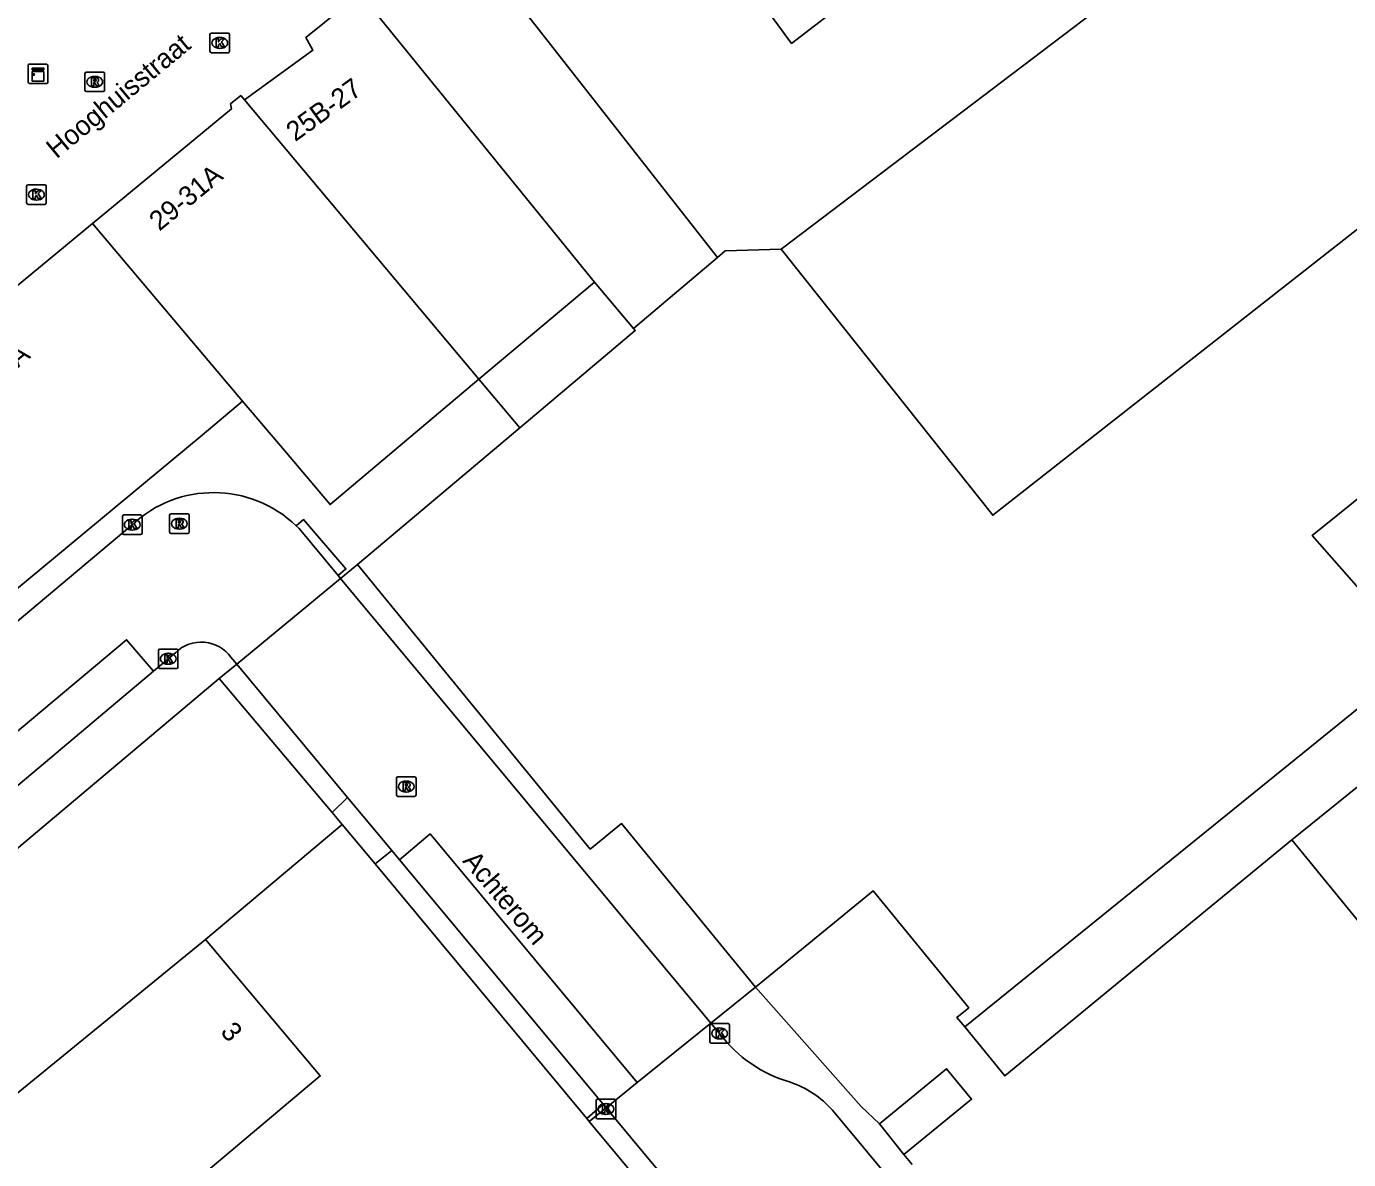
# Model space of a CAD drawing. Extents: x 161087 to 161922, y 382574 to 383873.
# Drawn here: x 161282.2 to 161349.7, y 383146.8 to 383204.7 of the extents above; entities that cross this region are included whole.
import ezdxf

# ---------------------------------------------------------------- set-up
doc = ezdxf.new("R2010")
doc.units = 0
for name, color, linetype in [('IMGEO_Kast', 7, 'Continuous'), ('IMGEO_Kolk', 7, 'Continuous'), ('IMGEO_Lage_trafo', 7, 'Continuous'), ('IMGEO_Openbare_ruimte_label', 7, 'Continuous'), ('IMGEO_Pand', 7, 'Continuous'), ('IMGEO_Pand_nummerreeks', 7, 'Continuous'), ('IMGEO_Pand_overbouw', 7, 'Continuous'), ('IMGEO_Rijbaan_lokaal_open', 7, 'Continuous'), ('IMGEO_Rioolput', 7, 'Continuous'), ('IMGEO_Voetpad_open', 7, 'Continuous')]:
    doc.layers.add(name, color=color, linetype=linetype)

msp = doc.modelspace()

# ---------------------------------------------------------------- linework, layer by layer
at = {"layer": 'IMGEO_Kast'}
for p, q in [((161282.245, 383201.826), (161282.245, 383202.667)), ((161282.245, 383202.667), (161282.245, 383201.826)), ((161282.32, 383202.751), (161283.161, 383202.751)), ((161283.161, 383202.751), (161282.32, 383202.751)), ((161283.245, 383202.676), (161283.245, 383201.835)), ((161283.245, 383201.835), (161283.245, 383202.676)), ((161283.17, 383201.751), (161282.329, 383201.751)), ((161282.329, 383201.751), (161283.17, 383201.751))]:
    msp.add_line(p, q, dxfattribs=at)
for points in [[(161282.44, 383202.541), (161283.04, 383202.541), (161283.04, 383202.456), (161282.44, 383202.456), (161282.44, 383202.541)], [(161282.44, 383202.366), (161283.04, 383202.366), (161283.04, 383201.877), (161282.44, 383201.877), (161282.44, 383202.366)]]:
    msp.add_lwpolyline(points, dxfattribs=at)
msp.add_circle((161282.524, 383202.215), 0.0377, dxfattribs=at)
for centre, start, end in [((161282.323, 383202.673), 92.4484, 184.28452), ((161282.323, 383202.673), 92.4484, 184.28452), ((161283.167, 383202.673), 2.4484, 94.28452), ((161283.167, 383202.673), 2.4484, 94.28452), ((161282.323, 383201.829), 182.4484, 274.28452), ((161282.323, 383201.829), 182.4484, 274.28452), ((161283.167, 383201.829), 272.4484, 4.28452), ((161283.167, 383201.829), 272.4484, 4.28452)]:
    msp.add_arc(centre, 0.0779, start, end, dxfattribs=at)
at = {"layer": 'IMGEO_Kolk'}
for p, q in [((161291.532, 383203.404), (161291.532, 383204.256)), ((161291.607, 383204.33), (161292.459, 383204.33)), ((161292.02, 383204.11), (161292.045, 383204.11)), ((161292.533, 383204.256), (161292.533, 383203.404)), ((161292.459, 383203.33), (161291.607, 383203.33)), ((161292.043, 383203.55), (161292.018, 383203.55)), ((161282.166, 383195.653), (161282.166, 383196.505)), ((161282.241, 383196.579), (161283.093, 383196.579)), ((161283.167, 383196.505), (161283.167, 383195.653)), ((161282.677, 383195.799), (161282.652, 383195.799)), ((161282.654, 383196.359), (161282.679, 383196.359)), ((161283.093, 383195.579), (161282.241, 383195.579)), ((161287.06, 383178.789), (161287.06, 383179.641)), ((161287.135, 383179.715), (161287.987, 383179.715)), ((161287.548, 383179.495), (161287.573, 383179.495)), ((161288.061, 383179.641), (161288.061, 383178.789)), ((161287.571, 383178.935), (161287.546, 383178.935)), ((161287.987, 383178.715), (161287.135, 383178.715)), ((161288.898, 383171.937), (161288.898, 383172.789)), ((161288.973, 383172.863), (161289.825, 383172.863)), ((161289.899, 383172.789), (161289.899, 383171.937)), ((161289.409, 383172.083), (161289.384, 383172.083)), ((161289.386, 383172.643), (161289.411, 383172.643)), ((161289.825, 383171.863), (161288.973, 383171.863)), ((161317.076, 383152.798), (161317.076, 383153.65)), ((161317.151, 383153.724), (161318.003, 383153.724)), ((161317.564, 383153.504), (161317.589, 383153.504)), ((161318.077, 383153.65), (161318.077, 383152.798)), ((161318.003, 383152.724), (161317.151, 383152.724)), ((161317.587, 383152.944), (161317.562, 383152.944)), ((161311.265, 383148.936), (161311.265, 383149.788)), ((161311.34, 383149.862), (161312.192, 383149.862)), ((161312.266, 383149.788), (161312.266, 383148.936)), ((161311.753, 383149.642), (161311.778, 383149.642)), ((161312.192, 383148.862), (161311.34, 383148.862)), ((161311.776, 383149.082), (161311.751, 383149.082))]:
    msp.add_line(p, q, dxfattribs=at)
for points in [[(161291.532, 383203.404), (161291.532, 383204.256)], [(161291.607, 383204.33), (161292.459, 383204.33)], [(161291.853, 383204.03), (161291.976, 383204.03), (161291.976, 383203.879), (161292.106, 383204.03), (161292.27, 383204.03), (161292.124, 383203.879), (161292.277, 383203.63), (161292.125, 383203.63), (161292.04, 383203.794), (161291.976, 383203.727), (161291.976, 383203.63), (161291.853, 383203.63), (161291.853, 383204.03)], [(161292.533, 383204.256), (161292.533, 383203.404)], [(161292.459, 383203.33), (161291.607, 383203.33)], [(161282.166, 383195.653), (161282.166, 383196.505)], [(161282.241, 383196.579), (161283.093, 383196.579)], [(161283.167, 383196.505), (161283.167, 383195.653)], [(161282.487, 383196.279), (161282.61, 383196.279), (161282.61, 383196.128), (161282.74, 383196.279), (161282.904, 383196.279), (161282.758, 383196.128), (161282.911, 383195.879), (161282.759, 383195.879), (161282.674, 383196.043), (161282.61, 383195.976), (161282.61, 383195.879), (161282.487, 383195.879), (161282.487, 383196.279)], [(161283.093, 383195.579), (161282.241, 383195.579)], [(161287.06, 383178.789), (161287.06, 383179.641)], [(161287.135, 383179.715), (161287.987, 383179.715)], [(161288.061, 383179.641), (161288.061, 383178.789)], [(161287.381, 383179.415), (161287.504, 383179.415), (161287.504, 383179.264), (161287.634, 383179.415), (161287.798, 383179.415), (161287.652, 383179.264), (161287.805, 383179.015), (161287.653, 383179.015), (161287.568, 383179.179), (161287.504, 383179.112), (161287.504, 383179.015), (161287.381, 383179.015), (161287.381, 383179.415)], [(161287.987, 383178.715), (161287.135, 383178.715)], [(161288.898, 383171.937), (161288.898, 383172.789)], [(161288.973, 383172.863), (161289.825, 383172.863)], [(161289.899, 383172.789), (161289.899, 383171.937)], [(161289.219, 383172.563), (161289.342, 383172.563), (161289.342, 383172.412), (161289.472, 383172.563), (161289.636, 383172.563), (161289.49, 383172.412), (161289.643, 383172.163), (161289.491, 383172.163), (161289.406, 383172.327), (161289.342, 383172.26), (161289.342, 383172.163), (161289.219, 383172.163), (161289.219, 383172.563)], [(161289.825, 383171.863), (161288.973, 383171.863)], [(161317.076, 383152.798), (161317.076, 383153.65)], [(161317.151, 383153.724), (161318.003, 383153.724)], [(161317.397, 383153.424), (161317.52, 383153.424), (161317.52, 383153.273), (161317.65, 383153.424), (161317.814, 383153.424), (161317.668, 383153.273), (161317.821, 383153.024), (161317.669, 383153.024), (161317.584, 383153.188), (161317.52, 383153.121), (161317.52, 383153.024), (161317.397, 383153.024), (161317.397, 383153.424)], [(161318.077, 383153.65), (161318.077, 383152.798)], [(161318.003, 383152.724), (161317.151, 383152.724)], [(161311.265, 383148.936), (161311.265, 383149.788)], [(161311.34, 383149.862), (161312.192, 383149.862)], [(161312.266, 383149.788), (161312.266, 383148.936)], [(161311.586, 383149.562), (161311.709, 383149.562), (161311.709, 383149.411), (161311.839, 383149.562), (161312.003, 383149.562), (161311.857, 383149.411), (161312.01, 383149.162), (161311.858, 383149.162), (161311.773, 383149.326), (161311.709, 383149.259), (161311.709, 383149.162), (161311.586, 383149.162), (161311.586, 383149.562)], [(161312.192, 383148.862), (161311.34, 383148.862)]]:
    msp.add_lwpolyline(points, dxfattribs=at)
for centre, start, end in [((161291.609, 383204.254), 91.55205, 178.44795), ((161291.609, 383204.254), 91.55205, 178.44795), ((161292.457, 383204.254), 1.55205, 88.44795), ((161292.457, 383204.254), 1.55205, 88.44795), ((161291.609, 383203.406), 181.55205, 268.44795), ((161291.609, 383203.406), 181.55205, 268.44795), ((161292.457, 383203.406), 271.55205, 358.44795), ((161292.457, 383203.406), 271.55205, 358.44795), ((161282.243, 383196.503), 91.55205, 178.44795), ((161282.243, 383196.503), 91.55205, 178.44795), ((161283.091, 383196.503), 1.55205, 88.44795), ((161283.091, 383196.503), 1.55205, 88.44795), ((161282.243, 383195.655), 181.55205, 268.44795), ((161282.243, 383195.655), 181.55205, 268.44795), ((161283.091, 383195.655), 271.55205, 358.44795), ((161283.091, 383195.655), 271.55205, 358.44795), ((161287.137, 383179.639), 91.55205, 178.44795), ((161287.137, 383179.639), 91.55205, 178.44795), ((161287.985, 383179.639), 1.55205, 88.44795), ((161287.985, 383179.639), 1.55205, 88.44795), ((161287.137, 383178.791), 181.55205, 268.44795), ((161287.137, 383178.791), 181.55205, 268.44795), ((161287.985, 383178.791), 271.55205, 358.44795), ((161287.985, 383178.791), 271.55205, 358.44795), ((161288.975, 383172.787), 91.55205, 178.44795), ((161288.975, 383172.787), 91.55205, 178.44795), ((161289.823, 383172.787), 1.55205, 88.44795), ((161289.823, 383172.787), 1.55205, 88.44795), ((161288.975, 383171.939), 181.55205, 268.44795), ((161288.975, 383171.939), 181.55205, 268.44795), ((161289.823, 383171.939), 271.55205, 358.44795), ((161289.823, 383171.939), 271.55205, 358.44795), ((161317.153, 383153.648), 91.55205, 178.44795), ((161317.153, 383153.648), 91.55205, 178.44795), ((161318.001, 383153.648), 1.55205, 88.44795), ((161318.001, 383153.648), 1.55205, 88.44795), ((161317.153, 383152.8), 181.55205, 268.44795), ((161317.153, 383152.8), 181.55205, 268.44795), ((161318.001, 383152.8), 271.55205, 358.44795), ((161318.001, 383152.8), 271.55205, 358.44795), ((161311.342, 383149.786), 91.55205, 178.44795), ((161311.342, 383149.786), 91.55205, 178.44795), ((161312.19, 383149.786), 1.55205, 88.44795), ((161312.19, 383149.786), 1.55205, 88.44795), ((161311.342, 383148.938), 181.55205, 268.44795), ((161311.342, 383148.938), 181.55205, 268.44795), ((161312.19, 383148.938), 271.55205, 358.44795), ((161312.19, 383148.938), 271.55205, 358.44795)]:
    msp.add_arc(centre, 0.0765, start, end, dxfattribs=at)
for centre, major_axis, ratio, start_param, end_param in [((161292.019, 383203.83), (-0.387, 0.002), 0.722429, 4.712389, 7.853982), ((161292.044, 383203.83), (-0.39, 0.002), 0.717154, 1.570796, 4.712389), ((161282.653, 383196.079), (-0.387, 0.002), 0.722429, 4.712389, 7.853982), ((161282.678, 383196.079), (-0.39, 0.002), 0.717154, 1.570796, 4.712389), ((161287.547, 383179.215), (-0.387, 0.002), 0.722429, 4.712389, 7.853982), ((161287.572, 383179.215), (-0.39, 0.002), 0.717154, 1.570796, 4.712389), ((161289.385, 383172.363), (-0.387, 0.002), 0.722429, 4.712389, 7.853982), ((161289.41, 383172.363), (-0.39, 0.002), 0.717154, 1.570796, 4.712389), ((161317.563, 383153.224), (-0.387, 0.002), 0.722429, 4.712389, 7.853982), ((161317.588, 383153.224), (-0.39, 0.002), 0.717154, 1.570796, 4.712389), ((161311.752, 383149.362), (-0.387, 0.002), 0.722429, 4.712389, 7.853982), ((161311.777, 383149.362), (-0.39, 0.002), 0.717154, 1.570796, 4.712389)]:
    msp.add_ellipse(centre, major_axis=major_axis, ratio=ratio, start_param=start_param, end_param=end_param, dxfattribs=at)
at = {"layer": 'IMGEO_Lage_trafo'}
for points in [[(161326.987, 383147.03), (161330.445, 383149.858), (161329.168, 383151.42), (161325.735, 383148.61)], [(161325.735, 383148.61), (161326.987, 383147.03)]]:
    msp.add_lwpolyline(points, dxfattribs=at)
at = {"layer": 'IMGEO_Pand'}
for points in [[(161338.721, 383217.23), (161321.253, 383203.8), (161319.474, 383206.232), (161319.648, 383206.366)], [(161303.92, 383210.151), (161317.469, 383192.869)], [(161344.381, 383209.544), (161338.194, 383206.557), (161320.71, 383193.298)], [(161320.71, 383193.298), (161331.527, 383179.698), (161366.775, 383207.362)], [(161293.29, 383200.927), (161296.791, 383203.457), (161296.427, 383204.1), (161299.212, 383206.349)], [(161311.175, 383191.61), (161299.212, 383206.349)], [(161293.29, 383200.927), (161293.108, 383201.139), (161292.589, 383200.711), (161292.631, 383200.461), (161291.164, 383199.251), (161285.527, 383194.6)], [(161305.277, 383186.646), (161293.29, 383200.927)], [(161373.209, 383199.248), (161360.102, 383188.517), (161347.847, 383178.661), (161353.366, 383172.401), (161330.097, 383153.555)], [(161273.115, 383184.359), (161285.527, 383194.6)], [(161285.527, 383194.6), (161293.2, 383185.53)], [(161317.469, 383192.869), (161317.862, 383193.2), (161320.71, 383193.298)], [(161317.469, 383192.869), (161313.165, 383189.246)], [(161305.277, 383186.646), (161311.175, 383191.61)], [(161313.165, 383189.246), (161311.175, 383191.61)], [(161313.165, 383189.246), (161313.26, 383189.133), (161307.359, 383184.167)], [(161346.802, 383163.107), (161350.163, 383165.822), (161355.167, 383170.11), (161358.253, 383166.287), (161372.094, 383177.088), (161384.181, 383187.517)], [(161305.277, 383186.646), (161297.669, 383180.243), (161295.441, 383182.891), (161293.2, 383185.53)], [(161293.2, 383185.53), (161291.129, 383183.787), (161280.736, 383175.169)], [(161299.067, 383177.188), (161307.359, 383184.167)], [(161299.067, 383177.188), (161310.965, 383162.641), (161312.561, 383163.947), (161319.403, 383155.581)], [(161292.01, 383171.36), (161270.516, 383153.271), (161268.369, 383155.821)], [(161297.775, 383164.509), (161292.01, 383171.36)], [(161298.29, 383163.897), (161297.775, 383164.509)], [(161291.307, 383158.02), (161298.29, 383163.897)], [(161330.097, 383153.555), (161332.145, 383151.051), (161346.802, 383163.107)], [(161358.027, 383149.381), (161346.802, 383163.107)], [(161319.403, 383155.581), (161325.419, 383160.501), (161330.302, 383154.531), (161329.701, 383154.039), (161330.097, 383153.555)], [(161264.781, 383136.382), (161291.307, 383158.02)], [(161291.307, 383158.02), (161297.168, 383151.056), (161283.857, 383139.854)]]:
    msp.add_lwpolyline(points, dxfattribs=at)
at = {"layer": 'IMGEO_Pand_overbouw'}
msp.add_lwpolyline([(161299.067, 383177.188), (161298.201, 383176.473), (161292.897, 383172.092), (161292.01, 383171.36), (161297.775, 383164.509), (161298.29, 383163.897), (161299.967, 383161.88), (161310.78, 383148.876), (161310.902, 383148.73), (161311.777, 383149.418), (161313.366, 383150.717), (161317.13, 383153.749), (161319.403, 383155.581), (161312.561, 383163.947), (161310.965, 383162.641)], close=True, dxfattribs=at)
at = {"layer": 'IMGEO_Rijbaan_lokaal_open'}
for points in [[(161264.811, 383160.108), (161287.56, 383179.213)], [(161298.079, 383176.62), (161296.084, 383179.015), (161295.938, 383179.155)], [(161292.897, 383172.092), (161298.201, 383176.473)], [(161298.079, 383176.62), (161298.201, 383176.473)], [(161298.201, 383176.473), (161317.13, 383153.749)], [(161271.553, 383157.342), (161270.148, 383158.986), (161287.273, 383173.334), (161288.65, 383171.732)], [(161289.78, 383172.684), (161288.65, 383171.732)], [(161292.897, 383172.092), (161292.606, 383172.442)], [(161292.897, 383172.092), (161298.567, 383165.28)], [(161298.567, 383165.28), (161300.822, 383162.571)], [(161313.366, 383150.717), (161302.779, 383163.416), (161301.224, 383162.091)], [(161300.822, 383162.571), (161301.224, 383162.091)], [(161317.13, 383153.749), (161313.366, 383150.717)], [(161317.574, 383153.227), (161317.13, 383153.749)], [(161313.366, 383150.717), (161311.777, 383149.418)], [(161311.777, 383149.418), (161315.642, 383144.775)], [(161326.36, 383145.671), (161323.832, 383148.703), (161323.335, 383149.299)]]:
    msp.add_lwpolyline(points, dxfattribs=at)
for centre, radius, start, end in [((161291.718, 383174.762), 6.092, 46.15619, 133.05052), ((161291.089, 383171.343), 1.873, 35.90258, 134.30844), ((161323.095, 383157.353), 6.893, 216.76969, 253.97843), ((161319.567, 383145.971), 5.027, 41.45235, 71.13049)]:
    msp.add_arc(centre, radius, start, end, dxfattribs=at)
at = {"layer": 'IMGEO_Rioolput'}
for p, q in [((161285.146, 383201.415), (161285.146, 383202.267)), ((161285.221, 383202.341), (161286.073, 383202.341)), ((161285.634, 383202.121), (161285.659, 383202.121)), ((161286.147, 383202.267), (161286.147, 383201.415)), ((161286.073, 383201.341), (161285.221, 383201.341)), ((161285.657, 383201.561), (161285.632, 383201.561)), ((161289.469, 383178.842), (161289.469, 383179.694)), ((161289.544, 383179.768), (161290.396, 383179.768)), ((161289.957, 383179.548), (161289.982, 383179.548)), ((161290.47, 383179.694), (161290.47, 383178.842)), ((161289.98, 383178.988), (161289.955, 383178.988)), ((161290.396, 383178.768), (161289.544, 383178.768)), ((161301.061, 383165.41), (161301.061, 383166.262)), ((161301.136, 383166.336), (161301.988, 383166.336)), ((161301.549, 383166.116), (161301.574, 383166.116)), ((161302.062, 383166.262), (161302.062, 383165.41)), ((161301.988, 383165.336), (161301.136, 383165.336)), ((161301.572, 383165.556), (161301.547, 383165.556))]:
    msp.add_line(p, q, dxfattribs=at)
for points in [[(161285.146, 383201.415), (161285.146, 383202.267)], [(161285.221, 383202.341), (161286.073, 383202.341)], [(161285.735, 383202.039), (161285.483, 383202.041), (161285.483, 383201.641)], [(161285.483, 383201.641), (161285.607, 383201.641), (161285.607, 383201.803), (161285.618, 383201.803)], [(161285.661, 383201.96), (161285.607, 383201.96), (161285.607, 383201.879)], [(161285.607, 383201.879), (161285.659, 383201.879)], [(161286.147, 383202.267), (161286.147, 383201.415)], [(161286.073, 383201.341), (161285.221, 383201.341)], [(161285.665, 383201.774), (161285.736, 383201.641), (161285.876, 383201.641), (161285.811, 383201.767)], [(161289.469, 383178.842), (161289.469, 383179.694)], [(161289.544, 383179.768), (161290.396, 383179.768)], [(161290.47, 383179.694), (161290.47, 383178.842)], [(161290.058, 383179.466), (161289.806, 383179.468), (161289.806, 383179.068)], [(161289.806, 383179.068), (161289.93, 383179.068), (161289.93, 383179.23), (161289.941, 383179.23)], [(161289.984, 383179.387), (161289.93, 383179.387), (161289.93, 383179.306)], [(161289.93, 383179.306), (161289.982, 383179.306)], [(161289.988, 383179.201), (161290.059, 383179.068), (161290.199, 383179.068), (161290.134, 383179.194)], [(161290.396, 383178.768), (161289.544, 383178.768)], [(161301.061, 383165.41), (161301.061, 383166.262)], [(161301.136, 383166.336), (161301.988, 383166.336)], [(161301.65, 383166.034), (161301.398, 383166.036), (161301.398, 383165.636)], [(161302.062, 383166.262), (161302.062, 383165.41)], [(161301.988, 383165.336), (161301.136, 383165.336)], [(161301.398, 383165.636), (161301.522, 383165.636), (161301.522, 383165.798), (161301.533, 383165.798)], [(161301.576, 383165.955), (161301.522, 383165.955), (161301.522, 383165.874)], [(161301.522, 383165.874), (161301.574, 383165.874)], [(161301.58, 383165.769), (161301.651, 383165.636), (161301.791, 383165.636), (161301.726, 383165.762)]]:
    msp.add_lwpolyline(points, dxfattribs=at)
for centre, radius, start, end in [((161285.223, 383202.265), 0.0765, 91.55205, 178.44795), ((161285.223, 383202.265), 0.0765, 91.55205, 178.44795), ((161285.617, 383201.75), 0.0533, 26.02933, 88.69889), ((161285.643, 383202.068), 0.19, 274.7715, 282.96867), ((161285.667, 383201.864), 0.0964, 77.00612, 93.18647), ((161285.681, 383201.921), 0.0378, 276.66336, 79.67722), ((161285.734, 383201.929), 0.109, 350.36119, 89.41601), ((161285.732, 383201.929), 0.112, 277.58423, 350.98172), ((161285.716, 383201.714), 0.108, 29.51342, 73.79051), ((161286.071, 383202.265), 0.0765, 1.55205, 88.44795), ((161286.071, 383202.265), 0.0765, 1.55205, 88.44795), ((161285.223, 383201.417), 0.0765, 181.55205, 268.44795), ((161285.223, 383201.417), 0.0765, 181.55205, 268.44795), ((161286.071, 383201.417), 0.0765, 271.55205, 358.44795), ((161286.071, 383201.417), 0.0765, 271.55205, 358.44795), ((161289.546, 383179.692), 0.0765, 91.55205, 178.44795), ((161289.546, 383179.692), 0.0765, 91.55205, 178.44795), ((161290.394, 383179.692), 0.0765, 1.55205, 88.44795), ((161290.394, 383179.692), 0.0765, 1.55205, 88.44795), ((161289.546, 383178.844), 0.0765, 181.55205, 268.44795), ((161289.546, 383178.844), 0.0765, 181.55205, 268.44795), ((161289.94, 383179.177), 0.0533, 26.02933, 88.69889), ((161289.966, 383179.495), 0.19, 274.7715, 282.96867), ((161289.99, 383179.291), 0.0964, 77.00612, 93.18647), ((161290.004, 383179.348), 0.0378, 276.66336, 79.67722), ((161290.057, 383179.356), 0.109, 350.36119, 89.41601), ((161290.055, 383179.356), 0.112, 277.58423, 350.98172), ((161290.039, 383179.141), 0.108, 29.51342, 73.79051), ((161290.394, 383178.844), 0.0765, 271.55205, 358.44795), ((161290.394, 383178.844), 0.0765, 271.55205, 358.44795), ((161301.138, 383166.26), 0.0765, 91.55205, 178.44795), ((161301.138, 383166.26), 0.0765, 91.55205, 178.44795), ((161301.649, 383165.924), 0.109, 350.36119, 89.41601), ((161301.986, 383166.26), 0.0765, 1.55205, 88.44795), ((161301.986, 383166.26), 0.0765, 1.55205, 88.44795), ((161301.138, 383165.412), 0.0765, 181.55205, 268.44795), ((161301.138, 383165.412), 0.0765, 181.55205, 268.44795), ((161301.532, 383165.745), 0.0533, 26.02933, 88.69889), ((161301.558, 383166.063), 0.19, 274.7715, 282.96867), ((161301.582, 383165.859), 0.0964, 77.00612, 93.18647), ((161301.596, 383165.916), 0.0378, 276.66336, 79.67722), ((161301.647, 383165.924), 0.112, 277.58423, 350.98172), ((161301.631, 383165.709), 0.108, 29.51342, 73.79051), ((161301.986, 383165.412), 0.0765, 271.55205, 358.44795), ((161301.986, 383165.412), 0.0765, 271.55205, 358.44795)]:
    msp.add_arc(centre, radius, start, end, dxfattribs=at)
for centre, major_axis, ratio, start_param, end_param in [((161285.633, 383201.841), (-0.387, 0.002), 0.722429, 4.712389, 7.853982), ((161285.658, 383201.841), (-0.39, 0.002), 0.717154, 1.570796, 4.712389), ((161289.956, 383179.268), (-0.387, 0.002), 0.722429, 4.712389, 7.853982), ((161289.981, 383179.268), (-0.39, 0.002), 0.717154, 1.570796, 4.712389), ((161301.548, 383165.836), (-0.387, 0.002), 0.722429, 4.712389, 7.853982), ((161301.573, 383165.836), (-0.39, 0.002), 0.717154, 1.570796, 4.712389)]:
    msp.add_ellipse(centre, major_axis=major_axis, ratio=ratio, start_param=start_param, end_param=end_param, dxfattribs=at)
at = {"layer": 'IMGEO_Voetpad_open'}
for points in [[(161307.359, 383184.167), (161305.277, 383186.646)], [(161295.938, 383179.155), (161296.317, 383179.48), (161298.475, 383176.959), (161298.079, 383176.62)], [(161298.201, 383176.473), (161299.067, 383177.188)], [(161292.01, 383171.36), (161292.897, 383172.092)], [(161288.65, 383171.732), (161271.553, 383157.342)], [(161298.567, 383165.28), (161297.775, 383164.509)], [(161299.967, 383161.88), (161298.29, 383163.897)], [(161300.822, 383162.571), (161299.967, 383161.88)], [(161301.224, 383162.091), (161311.623, 383149.601)], [(161310.78, 383148.876), (161299.967, 383161.88)], [(161319.403, 383155.581), (161317.13, 383153.749)], [(161325.735, 383148.61), (161324.798, 383149.498), (161319.403, 383155.581)], [(161311.623, 383149.601), (161310.78, 383148.876)], [(161310.902, 383148.73), (161311.777, 383149.418)], [(161311.777, 383149.418), (161311.623, 383149.601)], [(161310.902, 383148.73), (161310.78, 383148.876)], [(161314.789, 383144.056), (161310.902, 383148.73)], [(161327.407, 383146.528), (161326.987, 383147.03)]]:
    msp.add_lwpolyline(points, dxfattribs=at)

# ---------------------------------------------------------------- texts
at = {"layer": 'IMGEO_Openbare_ruimte_label'}
for s, rotation, p in [('Hooghuisstraat', 39.51931, (161283.691, 383197.88)), ('Achterom', 310.33397, (161304.4, 383162.017))]:
    msp.add_text(s, height=1, rotation=rotation, dxfattribs=at).set_placement(p)
at = {"layer": 'IMGEO_Pand_nummerreeks'}
for s, rotation, p in [('25B-27', 35.85496, (161295.889, 383198.758)), ('29-31A', 39.52836, (161288.95, 383194.183)), ('31-31A', 39.52565, (161279.091, 383185.037)), ('3', 310.08392, (161292.027, 383153.282))]:
    msp.add_text(s, height=1, rotation=rotation, dxfattribs=at).set_placement(p)

doc.saveas('drawing.dxf')
